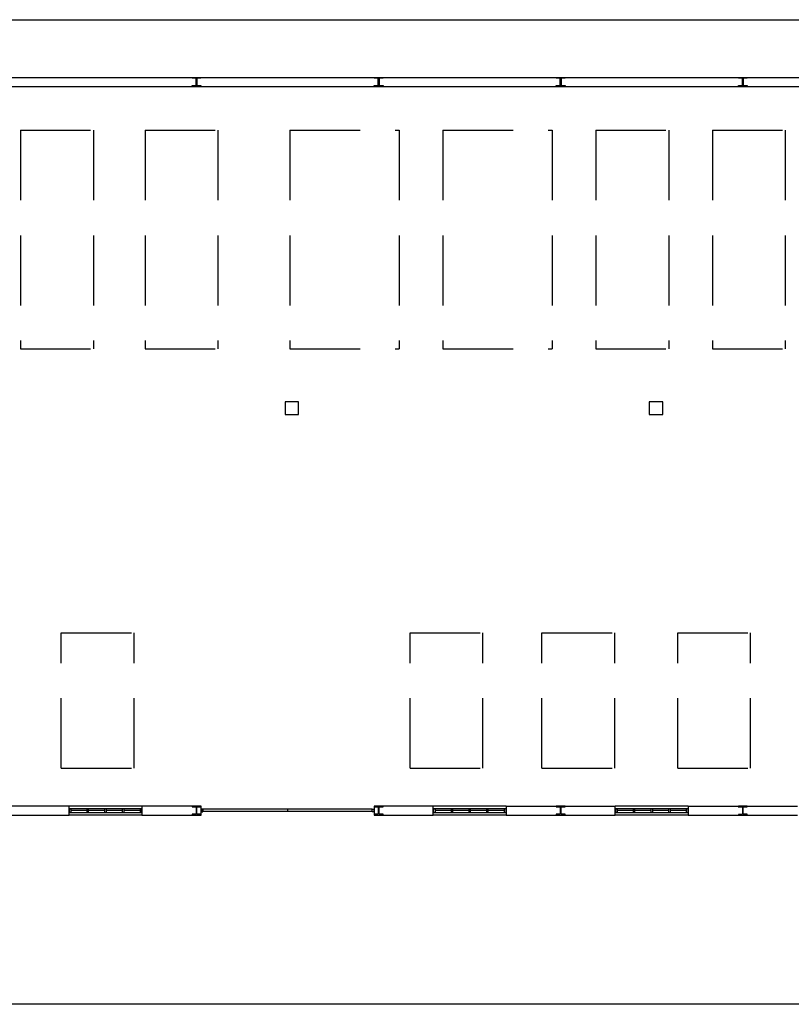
# Model space of a CAD drawing. Header units: millimetres. Extents: x -559 to 10735, y -2326 to 222.
# Tile 414 of 656: x 2637 to 2648, y -1797 to -1783. Entities that reach past the tile are written whole.
import ezdxf

# ---------------------------------------------------------------- set-up
doc = ezdxf.new("R2010")
doc.units = ezdxf.units.MM
doc.header["$LTSCALE"] = 4
doc.linetypes.add('HIDDEN', pattern=[0.375, 0.25, -0.125])
doc.layers.add('Extremos da Area Total', color=253, linetype='Continuous')
doc.layers.add('Planta Baixa', color=251, linetype='Continuous')

# ---------------------------------------------------------------- blocks, each defined once
blk = doc.blocks.new('AUW01D3S-flat-21-flat-1')
at = {"color": 9}
for p, q in [((0, 0.125), (-2, 0.125)), ((0, -0.125), (-2, -0.125))]:
    blk.add_line(p, q, dxfattribs=at)
blk = doc.blocks.new('AUD18D1S-flat-51-flat-1')
at = {"color": 9}
for p, q in [((-2, -0.125), (-2, 0.125)), ((0, 0.125), (0, -0.125))]:
    blk.add_line(p, q, dxfattribs=at)
blk = doc.blocks.new('AUD19D1S-flat-51-flat-1')
at = {"color": 9}
for p, q in [((-2, 0), (-2, 0)), ((0, 0), (0, 0))]:
    blk.add_line(p, q, dxfattribs=at)
blk = doc.blocks.new('AUD37D1S-flat-147-flat-1')
at = {"color": 9}
for p, q in [((-0.05, 0.05), (-0.05, -0.05)), ((0, 0.05), (-0.05, 0.05)), ((0, -0.05), (0, 0.05)), ((-0.05, -0.05), (0, -0.05))]:
    blk.add_line(p, q, dxfattribs=at)
at = {"color": 9, "width": 0.5, "flags": 3}
for p in [(-0.05, 0), (-0.05, -0.05)]:
    blk.add_attdef('JAMBPT', p, '', height=0.01, rotation=180, dxfattribs=at)
at = {"color": 9, "oblique": 36.8699, "width": 1.25, "flags": 3}
for p in [(-0.05, 0.05), (-0.05, 0), (-0.05, -0.05)]:
    blk.add_attdef('JAMBPT', p, '', height=0.00632, rotation=243.4349, dxfattribs=at)
blk = doc.blocks.new('AUD37D1S-flat-146-flat-1')
at = {"color": 9}
for p, q in [((0, -0.05), (0, 0.05)), ((0, 0.05), (0.05, 0.05)), ((0.05, 0.05), (0.05, -0.05)), ((0.05, -0.05), (0, -0.05))]:
    blk.add_line(p, q, dxfattribs=at)
at = {"color": 9, "text_generation_flag": 4, "width": 1.25, "flags": 3}
for p in [(0.05, 0.05), (0.05, 0), (0.05, -0.05)]:
    blk.add_attdef('JAMBPT', p, '', height=0.00632, rotation=296.5651, dxfattribs=at)
at = {"color": 9, "text_generation_flag": 4, "width": 0.5, "flags": 3}
for p in [(0.05, 0), (0.05, -0.05)]:
    blk.add_attdef('JAMBPT', p, '', height=0.01, dxfattribs=at)
blk = doc.blocks.new('AUD40D1S-flat-42-flat-1')
at = {"color": 9}
for p, q in [((-1, 0.05), (-1, -0.05)), ((1, 0.05), (-1, 0.05)), ((1, -0.05), (1, 0.05)), ((-1, -0.05), (1, -0.05))]:
    blk.add_line(p, q, dxfattribs=at)
blk = doc.blocks.new('AUD40D1S-flat-41-flat-1')
at = {"color": 9}
for p, q in [((-1, 0.05), (-1, -0.05)), ((1, 0.05), (-1, 0.05)), ((1, -0.05), (1, 0.05)), ((-1, -0.05), (1, -0.05))]:
    blk.add_line(p, q, dxfattribs=at)
blk = doc.blocks.new('AUD37D1S-flat-145-flat-1')
at = {"color": 9}
for p, q in [((-0.05, 0.05), (-0.05, -0.05)), ((0, 0.05), (-0.05, 0.05)), ((0, -0.05), (0, 0.05)), ((-0.05, -0.05), (0, -0.05))]:
    blk.add_line(p, q, dxfattribs=at)
at = {"color": 9, "width": 0.5, "flags": 3}
for p in [(-0.05, 0), (-0.05, -0.05)]:
    blk.add_attdef('JAMBPT', p, '', height=0.01, rotation=180, dxfattribs=at)
at = {"color": 9, "oblique": 36.8699, "width": 1.25, "flags": 3}
for p in [(-0.05, 0.05), (-0.05, 0), (-0.05, -0.05)]:
    blk.add_attdef('JAMBPT', p, '', height=0.00632, rotation=243.4349, dxfattribs=at)
blk = doc.blocks.new('AUD37D1S-flat-144-flat-1')
at = {"color": 9}
for p, q in [((-0.05, 0.05), (-0.05, -0.05)), ((0, 0.05), (-0.05, 0.05)), ((0, -0.05), (0, 0.05)), ((-0.05, -0.05), (0, -0.05))]:
    blk.add_line(p, q, dxfattribs=at)
at = {"color": 9, "width": 0.5, "flags": 3}
for p in [(-0.05, 0), (-0.05, -0.05)]:
    blk.add_attdef('JAMBPT', p, '', height=0.01, rotation=180, dxfattribs=at)
at = {"color": 9, "oblique": 36.8699, "width": 1.25, "flags": 3}
for p in [(-0.05, 0.05), (-0.05, 0), (-0.05, -0.05)]:
    blk.add_attdef('JAMBPT', p, '', height=0.00632, rotation=243.4349, dxfattribs=at)
blk = doc.blocks.new('AUD37D1S-flat-143-flat-1')
at = {"color": 9}
for p, q in [((-0.05, 0.05), (-0.05, -0.05)), ((0, 0.05), (-0.05, 0.05)), ((0, -0.05), (0, 0.05)), ((-0.05, -0.05), (0, -0.05))]:
    blk.add_line(p, q, dxfattribs=at)
at = {"color": 9, "width": 0.5, "flags": 3}
for p in [(-0.05, 0), (-0.05, -0.05)]:
    blk.add_attdef('JAMBPT', p, '', height=0.01, rotation=180, dxfattribs=at)
at = {"color": 9, "oblique": 36.8699, "width": 1.25, "flags": 3}
for p in [(-0.05, 0.05), (-0.05, 0), (-0.05, -0.05)]:
    blk.add_attdef('JAMBPT', p, '', height=0.00632, rotation=243.4349, dxfattribs=at)
blk = doc.blocks.new('AUW01D1S-flat-64-flat-1')
at = {"color": 9}
blk.add_line((0.21875, 0), (-0.21875, 0), dxfattribs=at)
blk = doc.blocks.new('AUW01D1S-flat-63-flat-1')
at = {"color": 9}
blk.add_line((0.21875, 0), (-0.21875, 0), dxfattribs=at)
blk = doc.blocks.new('AUW01D1S-flat-62-flat-1')
at = {"color": 9}
blk.add_line((0.21875, 0), (-0.21875, 0), dxfattribs=at)
blk = doc.blocks.new('AUW01D1S-flat-61-flat-1')
at = {"color": 9}
blk.add_line((0.21875, 0), (-0.21875, 0), dxfattribs=at)
blk = doc.blocks.new('AUW01D3S-flat-20-flat-1')
at = {"color": 9}
for p, q in [((0, 0.125), (-2, 0.125)), ((0, -0.125), (-2, -0.125))]:
    blk.add_line(p, q, dxfattribs=at)
blk = doc.blocks.new('AUD18D1S-flat-50-flat-1')
at = {"color": 9}
for p, q in [((-2, -0.125), (-2, 0.125)), ((0, 0.125), (0, -0.125))]:
    blk.add_line(p, q, dxfattribs=at)
blk = doc.blocks.new('AUD19D1S-flat-50-flat-1')
at = {"color": 9}
for p, q in [((-2, 0), (-2, 0)), ((0, 0), (0, 0))]:
    blk.add_line(p, q, dxfattribs=at)
blk = doc.blocks.new('AUD37D1S-flat-142-flat-1')
at = {"color": 9}
for p, q in [((-0.05, 0.05), (-0.05, -0.05)), ((0, 0.05), (-0.05, 0.05)), ((0, -0.05), (0, 0.05)), ((-0.05, -0.05), (0, -0.05))]:
    blk.add_line(p, q, dxfattribs=at)
at = {"color": 9, "width": 0.5, "flags": 3}
for p in [(-0.05, 0), (-0.05, -0.05)]:
    blk.add_attdef('JAMBPT', p, '', height=0.01, rotation=180, dxfattribs=at)
at = {"color": 9, "oblique": 36.8699, "width": 1.25, "flags": 3}
for p in [(-0.05, 0.05), (-0.05, 0), (-0.05, -0.05)]:
    blk.add_attdef('JAMBPT', p, '', height=0.00632, rotation=243.4349, dxfattribs=at)
blk = doc.blocks.new('AUD37D1S-flat-141-flat-1')
at = {"color": 9}
for p, q in [((0, -0.05), (0, 0.05)), ((0, 0.05), (0.05, 0.05)), ((0.05, 0.05), (0.05, -0.05)), ((0.05, -0.05), (0, -0.05))]:
    blk.add_line(p, q, dxfattribs=at)
at = {"color": 9, "text_generation_flag": 4, "width": 1.25, "flags": 3}
for p in [(0.05, 0.05), (0.05, 0), (0.05, -0.05)]:
    blk.add_attdef('JAMBPT', p, '', height=0.00632, rotation=296.5651, dxfattribs=at)
at = {"color": 9, "text_generation_flag": 4, "width": 0.5, "flags": 3}
for p in [(0.05, 0), (0.05, -0.05)]:
    blk.add_attdef('JAMBPT', p, '', height=0.01, dxfattribs=at)
blk = doc.blocks.new('AUD40D1S-flat-40-flat-1')
at = {"color": 9}
for p, q in [((-1, 0.05), (-1, -0.05)), ((1, 0.05), (-1, 0.05)), ((1, -0.05), (1, 0.05)), ((-1, -0.05), (1, -0.05))]:
    blk.add_line(p, q, dxfattribs=at)
blk = doc.blocks.new('AUD40D1S-flat-39-flat-1')
at = {"color": 9}
for p, q in [((-1, 0.05), (-1, -0.05)), ((1, 0.05), (-1, 0.05)), ((1, -0.05), (1, 0.05)), ((-1, -0.05), (1, -0.05))]:
    blk.add_line(p, q, dxfattribs=at)
blk = doc.blocks.new('AUD37D1S-flat-140-flat-1')
at = {"color": 9}
for p, q in [((-0.05, 0.05), (-0.05, -0.05)), ((0, 0.05), (-0.05, 0.05)), ((0, -0.05), (0, 0.05)), ((-0.05, -0.05), (0, -0.05))]:
    blk.add_line(p, q, dxfattribs=at)
at = {"color": 9, "width": 0.5, "flags": 3}
for p in [(-0.05, 0), (-0.05, -0.05)]:
    blk.add_attdef('JAMBPT', p, '', height=0.01, rotation=180, dxfattribs=at)
at = {"color": 9, "oblique": 36.8699, "width": 1.25, "flags": 3}
for p in [(-0.05, 0.05), (-0.05, 0), (-0.05, -0.05)]:
    blk.add_attdef('JAMBPT', p, '', height=0.00632, rotation=243.4349, dxfattribs=at)
blk = doc.blocks.new('AUD37D1S-flat-139-flat-1')
at = {"color": 9}
for p, q in [((-0.05, 0.05), (-0.05, -0.05)), ((0, 0.05), (-0.05, 0.05)), ((0, -0.05), (0, 0.05)), ((-0.05, -0.05), (0, -0.05))]:
    blk.add_line(p, q, dxfattribs=at)
at = {"color": 9, "width": 0.5, "flags": 3}
for p in [(-0.05, 0), (-0.05, -0.05)]:
    blk.add_attdef('JAMBPT', p, '', height=0.01, rotation=180, dxfattribs=at)
at = {"color": 9, "oblique": 36.8699, "width": 1.25, "flags": 3}
for p in [(-0.05, 0.05), (-0.05, 0), (-0.05, -0.05)]:
    blk.add_attdef('JAMBPT', p, '', height=0.00632, rotation=243.4349, dxfattribs=at)
blk = doc.blocks.new('AUD37D1S-flat-138-flat-1')
at = {"color": 9}
for p, q in [((-0.05, 0.05), (-0.05, -0.05)), ((0, 0.05), (-0.05, 0.05)), ((0, -0.05), (0, 0.05)), ((-0.05, -0.05), (0, -0.05))]:
    blk.add_line(p, q, dxfattribs=at)
at = {"color": 9, "width": 0.5, "flags": 3}
for p in [(-0.05, 0), (-0.05, -0.05)]:
    blk.add_attdef('JAMBPT', p, '', height=0.01, rotation=180, dxfattribs=at)
at = {"color": 9, "oblique": 36.8699, "width": 1.25, "flags": 3}
for p in [(-0.05, 0.05), (-0.05, 0), (-0.05, -0.05)]:
    blk.add_attdef('JAMBPT', p, '', height=0.00632, rotation=243.4349, dxfattribs=at)
blk = doc.blocks.new('AUW01D1S-flat-60-flat-1')
at = {"color": 9}
blk.add_line((0.21875, 0), (-0.21875, 0), dxfattribs=at)
blk = doc.blocks.new('AUW01D1S-flat-59-flat-1')
at = {"color": 9}
blk.add_line((0.21875, 0), (-0.21875, 0), dxfattribs=at)
blk = doc.blocks.new('AUW01D1S-flat-58-flat-1')
at = {"color": 9}
blk.add_line((0.21875, 0), (-0.21875, 0), dxfattribs=at)
blk = doc.blocks.new('AUW01D1S-flat-57-flat-1')
at = {"color": 9}
blk.add_line((0.21875, 0), (-0.21875, 0), dxfattribs=at)
blk = doc.blocks.new('AUW01D3S-flat-19-flat-1')
at = {"color": 9}
for p, q in [((0, 0.125), (-2, 0.125)), ((0, -0.125), (-2, -0.125))]:
    blk.add_line(p, q, dxfattribs=at)
blk = doc.blocks.new('AUD18D1S-flat-49-flat-1')
at = {"color": 9}
for p, q in [((-2, -0.125), (-2, 0.125)), ((0, 0.125), (0, -0.125))]:
    blk.add_line(p, q, dxfattribs=at)
blk = doc.blocks.new('AUD19D1S-flat-49-flat-1')
at = {"color": 9}
for p, q in [((-2, 0), (-2, 0)), ((0, 0), (0, 0))]:
    blk.add_line(p, q, dxfattribs=at)
blk = doc.blocks.new('AUD37D1S-flat-137-flat-1')
at = {"color": 9}
for p, q in [((-0.05, 0.05), (-0.05, -0.05)), ((0, 0.05), (-0.05, 0.05)), ((0, -0.05), (0, 0.05)), ((-0.05, -0.05), (0, -0.05))]:
    blk.add_line(p, q, dxfattribs=at)
at = {"color": 9, "width": 0.5, "flags": 3}
for p in [(-0.05, 0), (-0.05, -0.05)]:
    blk.add_attdef('JAMBPT', p, '', height=0.01, rotation=180, dxfattribs=at)
at = {"color": 9, "oblique": 36.8699, "width": 1.25, "flags": 3}
for p in [(-0.05, 0.05), (-0.05, 0), (-0.05, -0.05)]:
    blk.add_attdef('JAMBPT', p, '', height=0.00632, rotation=243.4349, dxfattribs=at)
blk = doc.blocks.new('AUD37D1S-flat-136-flat-1')
at = {"color": 9}
for p, q in [((0, -0.05), (0, 0.05)), ((0, 0.05), (0.05, 0.05)), ((0.05, 0.05), (0.05, -0.05)), ((0.05, -0.05), (0, -0.05))]:
    blk.add_line(p, q, dxfattribs=at)
at = {"color": 9, "text_generation_flag": 4, "width": 1.25, "flags": 3}
for p in [(0.05, 0.05), (0.05, 0), (0.05, -0.05)]:
    blk.add_attdef('JAMBPT', p, '', height=0.00632, rotation=296.5651, dxfattribs=at)
at = {"color": 9, "text_generation_flag": 4, "width": 0.5, "flags": 3}
for p in [(0.05, 0), (0.05, -0.05)]:
    blk.add_attdef('JAMBPT', p, '', height=0.01, dxfattribs=at)
blk = doc.blocks.new('AUD40D1S-flat-38-flat-1')
at = {"color": 9}
for p, q in [((-1, 0.05), (-1, -0.05)), ((1, 0.05), (-1, 0.05)), ((1, -0.05), (1, 0.05)), ((-1, -0.05), (1, -0.05))]:
    blk.add_line(p, q, dxfattribs=at)
blk = doc.blocks.new('AUD40D1S-flat-37-flat-1')
at = {"color": 9}
for p, q in [((-1, 0.05), (-1, -0.05)), ((1, 0.05), (-1, 0.05)), ((1, -0.05), (1, 0.05)), ((-1, -0.05), (1, -0.05))]:
    blk.add_line(p, q, dxfattribs=at)
blk = doc.blocks.new('AUD37D1S-flat-135-flat-1')
at = {"color": 9}
for p, q in [((-0.05, 0.05), (-0.05, -0.05)), ((0, 0.05), (-0.05, 0.05)), ((0, -0.05), (0, 0.05)), ((-0.05, -0.05), (0, -0.05))]:
    blk.add_line(p, q, dxfattribs=at)
at = {"color": 9, "width": 0.5, "flags": 3}
for p in [(-0.05, 0), (-0.05, -0.05)]:
    blk.add_attdef('JAMBPT', p, '', height=0.01, rotation=180, dxfattribs=at)
at = {"color": 9, "oblique": 36.8699, "width": 1.25, "flags": 3}
for p in [(-0.05, 0.05), (-0.05, 0), (-0.05, -0.05)]:
    blk.add_attdef('JAMBPT', p, '', height=0.00632, rotation=243.4349, dxfattribs=at)
blk = doc.blocks.new('AUD37D1S-flat-134-flat-1')
at = {"color": 9}
for p, q in [((-0.05, 0.05), (-0.05, -0.05)), ((0, 0.05), (-0.05, 0.05)), ((0, -0.05), (0, 0.05)), ((-0.05, -0.05), (0, -0.05))]:
    blk.add_line(p, q, dxfattribs=at)
at = {"color": 9, "width": 0.5, "flags": 3}
for p in [(-0.05, 0), (-0.05, -0.05)]:
    blk.add_attdef('JAMBPT', p, '', height=0.01, rotation=180, dxfattribs=at)
at = {"color": 9, "oblique": 36.8699, "width": 1.25, "flags": 3}
for p in [(-0.05, 0.05), (-0.05, 0), (-0.05, -0.05)]:
    blk.add_attdef('JAMBPT', p, '', height=0.00632, rotation=243.4349, dxfattribs=at)
blk = doc.blocks.new('AUD37D1S-flat-133-flat-1')
at = {"color": 9}
for p, q in [((-0.05, 0.05), (-0.05, -0.05)), ((0, 0.05), (-0.05, 0.05)), ((0, -0.05), (0, 0.05)), ((-0.05, -0.05), (0, -0.05))]:
    blk.add_line(p, q, dxfattribs=at)
at = {"color": 9, "width": 0.5, "flags": 3}
for p in [(-0.05, 0), (-0.05, -0.05)]:
    blk.add_attdef('JAMBPT', p, '', height=0.01, rotation=180, dxfattribs=at)
at = {"color": 9, "oblique": 36.8699, "width": 1.25, "flags": 3}
for p in [(-0.05, 0.05), (-0.05, 0), (-0.05, -0.05)]:
    blk.add_attdef('JAMBPT', p, '', height=0.00632, rotation=243.4349, dxfattribs=at)
blk = doc.blocks.new('AUW01D1S-flat-56-flat-1')
at = {"color": 9}
blk.add_line((0.21875, 0), (-0.21875, 0), dxfattribs=at)
blk = doc.blocks.new('AUW01D1S-flat-55-flat-1')
at = {"color": 9}
blk.add_line((0.21875, 0), (-0.21875, 0), dxfattribs=at)
blk = doc.blocks.new('AUW01D1S-flat-54-flat-1')
at = {"color": 9}
blk.add_line((0.21875, 0), (-0.21875, 0), dxfattribs=at)
blk = doc.blocks.new('AUW01D1S-flat-53-flat-1')
at = {"color": 9}
blk.add_line((0.21875, 0), (-0.21875, 0), dxfattribs=at)
blk = doc.blocks.new('AUD18D1S-flat-23-flat-1')
at = {"color": 9}
for p, q in [((0, -0.125), (0, 0.125)), ((4.75, 0.125), (4.75, -0.125))]:
    blk.add_line(p, q, dxfattribs=at)
blk = doc.blocks.new('AUD19D1S-flat-23-flat-1')
at = {"color": 9}
for p, q in [((0, 0), (0, 0)), ((4.75, 0), (4.75, 0))]:
    blk.add_line(p, q, dxfattribs=at)
blk = doc.blocks.new('AUD37D1S-flat-64-flat-1')
at = {"color": 9}
for p, q in [((0, 0.0375), (0, -0.0375)), ((0.05, 0.0375), (0, 0.0375)), ((0.05, -0.0375), (0.05, 0.0375)), ((0, -0.0375), (0.05, -0.0375))]:
    blk.add_line(p, q, dxfattribs=at)
at = {"color": 9, "oblique": 22.61986, "width": 1.083333, "flags": 3}
for p in [(0.05, 0.0375), (0.05, 0), (0.05, -0.0375)]:
    blk.add_attdef('JAMBPT', p, '', height=0.00588, rotation=56.30993, dxfattribs=at)
at = {"color": 9, "width": 0.666667, "flags": 3}
for p in [(0.05, 0.0375), (0.05, 0)]:
    blk.add_attdef('JAMBPT', p, '', height=0.0075, dxfattribs=at)
blk = doc.blocks.new('AUD37D1S-flat-63-flat-1')
at = {"color": 9}
for p, q in [((-0.05, 0.0375), (0, 0.0375)), ((-0.05, -0.0375), (-0.05, 0.0375)), ((0, 0.0375), (0, -0.0375)), ((0, -0.0375), (-0.05, -0.0375))]:
    blk.add_line(p, q, dxfattribs=at)
at = {"color": 9, "text_generation_flag": 4, "flags": 3}
for p, height, rotation, width in [((-0.05, 0.0375), 0.0075, 180, 0.666667), ((-0.05, 0), 0.0075, 180, 0.666667), ((-0.05, 0.0375), 0.00588, 123.69007, 1.083333), ((-0.05, 0), 0.00588, 123.69007, 1.083333), ((-0.05, -0.0375), 0.00588, 123.69007, 1.083333)]:
    blk.add_attdef('JAMBPT', p, '', height=height, rotation=rotation, dxfattribs=dict(at, width=width))
blk = doc.blocks.new('AUD41D1S-flat-13-flat-1')
at = {"color": 9}
for p, q in [((-2.375, 0.0375), (-2.375, -0.0375)), ((2.375, -0.0375), (2.375, 0.0375))]:
    blk.add_line(p, q, dxfattribs=at)
blk = doc.blocks.new('AUD10D1S-flat-2-flat-1')
at = {"color": 9}
for p, q in [((0, 0), (0, -0.05)), ((4.65, 0), (0, 0)), ((4.65, -0.05), (4.65, 0)), ((0, -0.05), (4.65, -0.05))]:
    blk.add_line(p, q, dxfattribs=at)

msp = doc.modelspace()

# ---------------------------------------------------------------- linework, layer by layer
at = {"layer": 'Extremos da Area Total'}
msp.add_lwpolyline([(2612.603, -1784.773), (2612.603, -1783.138), (2661.176, -1783.138), (2661.176, -1797.173), (2612.603, -1797.173), (2612.603, -1785.049)], dxfattribs=at)
msp.add_lwpolyline([(2612.603, -1784.773), (2612.603, -1783.138), (2661.176, -1783.138), (2661.176, -1797.173), (2612.603, -1797.173), (2612.603, -1785.049)], dxfattribs=at)
at = {"layer": 'Planta Baixa'}
for p, q in [((2626.516, -1783.96), (2655.458, -1783.96)), ((2626.516, -1783.96), (2655.458, -1783.96)), ((2626.516, -1784.09), (2655.458, -1784.09)), ((2626.516, -1784.09), (2655.458, -1784.09)), ((2637.28, -1794.347), (2635.722, -1794.347)), ((2637.28, -1794.347), (2635.722, -1794.347)), ((2639.163, -1794.347), (2638.319, -1794.347)), ((2639.163, -1794.347), (2638.319, -1794.347)), ((2642.474, -1794.347), (2641.63, -1794.347)), ((2642.474, -1794.347), (2641.63, -1794.347)), ((2643.512, -1794.347), (2645.07, -1794.347)), ((2643.512, -1794.347), (2645.07, -1794.347)), ((2646.109, -1794.347), (2647.667, -1794.347)), ((2646.109, -1794.347), (2647.667, -1794.347)), ((2635.722, -1794.477), (2637.28, -1794.477)), ((2635.722, -1794.477), (2637.28, -1794.477)), ((2638.319, -1794.477), (2639.163, -1794.477)), ((2638.319, -1794.477), (2639.163, -1794.477)), ((2640.396, -1794.393), (2640.396, -1794.419)), ((2640.396, -1794.393), (2640.396, -1794.419)), ((2641.63, -1794.477), (2642.474, -1794.477)), ((2641.63, -1794.477), (2642.474, -1794.477)), ((2643.512, -1794.477), (2645.07, -1794.477)), ((2643.512, -1794.477), (2645.07, -1794.477)), ((2646.109, -1794.477), (2647.667, -1794.477)), ((2646.109, -1794.477), (2647.667, -1794.477))]:
    msp.add_line(p, q, dxfattribs=at)
at = {"layer": 'Planta Baixa', "linetype": 'HIDDEN'}
for p, q in [((2636.587, -1784.712), (2637.626, -1784.712)), ((2636.587, -1784.712), (2636.587, -1787.829)), ((2636.587, -1784.712), (2637.626, -1784.712)), ((2636.587, -1784.712), (2636.587, -1787.829)), ((2637.626, -1784.712), (2637.626, -1787.829)), ((2637.626, -1784.712), (2637.626, -1787.829)), ((2638.363, -1784.712), (2639.402, -1784.712)), ((2638.363, -1784.712), (2638.363, -1787.829)), ((2638.363, -1784.712), (2639.402, -1784.712)), ((2638.363, -1784.712), (2638.363, -1787.829)), ((2639.402, -1784.712), (2639.402, -1787.829)), ((2639.402, -1784.712), (2639.402, -1787.829)), ((2640.43, -1784.712), (2640.43, -1787.829)), ((2640.43, -1784.712), (2641.988, -1784.712)), ((2640.43, -1784.712), (2640.43, -1787.829)), ((2640.43, -1784.712), (2641.988, -1784.712)), ((2641.988, -1784.712), (2641.988, -1787.829)), ((2641.988, -1784.712), (2641.988, -1787.829)), ((2642.612, -1784.712), (2644.17, -1784.712)), ((2642.612, -1784.712), (2642.612, -1787.829)), ((2642.612, -1784.712), (2644.17, -1784.712)), ((2642.612, -1784.712), (2642.612, -1787.829)), ((2644.17, -1784.712), (2644.17, -1787.829)), ((2644.17, -1784.712), (2644.17, -1787.829)), ((2644.793, -1784.712), (2644.793, -1787.829)), ((2644.793, -1784.712), (2645.832, -1784.712)), ((2644.793, -1784.712), (2644.793, -1787.829)), ((2644.793, -1784.712), (2645.832, -1784.712)), ((2645.832, -1784.712), (2645.832, -1787.829)), ((2645.832, -1784.712), (2645.832, -1787.829)), ((2646.455, -1784.712), (2647.494, -1784.712)), ((2646.455, -1784.712), (2646.455, -1787.829)), ((2646.455, -1784.712), (2647.494, -1784.712)), ((2646.455, -1784.712), (2646.455, -1787.829)), ((2647.494, -1784.712), (2647.494, -1787.829)), ((2647.494, -1784.712), (2647.494, -1787.829)), ((2636.587, -1787.829), (2637.626, -1787.829)), ((2636.587, -1787.829), (2637.626, -1787.829)), ((2638.363, -1787.829), (2639.402, -1787.829)), ((2638.363, -1787.829), (2639.402, -1787.829)), ((2640.43, -1787.829), (2641.988, -1787.829)), ((2640.43, -1787.829), (2641.988, -1787.829)), ((2642.612, -1787.829), (2644.17, -1787.829)), ((2642.612, -1787.829), (2644.17, -1787.829)), ((2644.793, -1787.829), (2645.832, -1787.829)), ((2644.793, -1787.829), (2645.832, -1787.829)), ((2646.455, -1787.829), (2647.494, -1787.829)), ((2646.455, -1787.829), (2647.494, -1787.829)), ((2637.169, -1793.808), (2637.169, -1791.876)), ((2637.169, -1791.876), (2638.207, -1791.876)), ((2637.169, -1793.808), (2637.169, -1791.876)), ((2637.169, -1791.876), (2638.207, -1791.876)), ((2638.207, -1793.808), (2638.207, -1791.876)), ((2638.207, -1793.808), (2638.207, -1791.876)), ((2642.144, -1793.808), (2642.144, -1791.876)), ((2642.144, -1791.876), (2643.183, -1791.876)), ((2642.144, -1793.808), (2642.144, -1791.876)), ((2642.144, -1791.876), (2643.183, -1791.876)), ((2643.183, -1793.808), (2643.183, -1791.876)), ((2643.183, -1793.808), (2643.183, -1791.876)), ((2644.024, -1791.876), (2645.063, -1791.876)), ((2644.024, -1793.808), (2644.024, -1791.876)), ((2644.024, -1791.876), (2645.063, -1791.876)), ((2644.024, -1793.808), (2644.024, -1791.876)), ((2645.063, -1793.808), (2645.063, -1791.876)), ((2645.063, -1793.808), (2645.063, -1791.876)), ((2645.962, -1791.876), (2647, -1791.876)), ((2645.962, -1793.808), (2645.962, -1791.876)), ((2645.962, -1791.876), (2647, -1791.876)), ((2645.962, -1793.808), (2645.962, -1791.876)), ((2647, -1793.808), (2647, -1791.876)), ((2647, -1793.808), (2647, -1791.876)), ((2637.169, -1793.808), (2638.207, -1793.808)), ((2637.169, -1793.808), (2638.207, -1793.808)), ((2642.144, -1793.808), (2643.183, -1793.808)), ((2642.144, -1793.808), (2643.183, -1793.808)), ((2644.024, -1793.808), (2645.063, -1793.808)), ((2644.024, -1793.808), (2645.063, -1793.808)), ((2645.962, -1793.808), (2647, -1793.808)), ((2645.962, -1793.808), (2647, -1793.808))]:
    msp.add_line(p, q, dxfattribs=at)
at = {"layer": 'Planta Baixa'}
for points in [[(2639.16, -1783.963), (2639.16, -1783.973), (2639.108, -1783.973, 0.414214), (2639.103, -1783.978), (2639.103, -1784.072, 0.414214), (2639.108, -1784.077), (2639.16, -1784.077), (2639.16, -1784.087), (2639.035, -1784.087), (2639.035, -1784.077), (2639.087, -1784.077, 0.414214), (2639.093, -1784.072), (2639.093, -1783.978, 0.414214), (2639.087, -1783.973), (2639.035, -1783.973), (2639.035, -1783.963)], [(2639.16, -1783.963), (2639.16, -1783.973), (2639.108, -1783.973, 0.414214), (2639.103, -1783.978), (2639.103, -1784.072, 0.414214), (2639.108, -1784.077), (2639.16, -1784.077), (2639.16, -1784.087), (2639.035, -1784.087), (2639.035, -1784.077), (2639.087, -1784.077, 0.414214), (2639.093, -1784.072), (2639.093, -1783.978, 0.414214), (2639.087, -1783.973), (2639.035, -1783.973), (2639.035, -1783.963)], [(2641.757, -1783.963), (2641.757, -1783.973), (2641.705, -1783.973, 0.414214), (2641.7, -1783.978), (2641.7, -1784.072, 0.414214), (2641.705, -1784.077), (2641.757, -1784.077), (2641.757, -1784.087), (2641.632, -1784.087), (2641.632, -1784.077), (2641.684, -1784.077, 0.414214), (2641.689, -1784.072), (2641.689, -1783.978, 0.414214), (2641.684, -1783.973), (2641.632, -1783.973), (2641.632, -1783.963)], [(2641.757, -1783.963), (2641.757, -1783.973), (2641.705, -1783.973, 0.414214), (2641.7, -1783.978), (2641.7, -1784.072, 0.414214), (2641.705, -1784.077), (2641.757, -1784.077), (2641.757, -1784.087), (2641.632, -1784.087), (2641.632, -1784.077), (2641.684, -1784.077, 0.414214), (2641.689, -1784.072), (2641.689, -1783.978, 0.414214), (2641.684, -1783.973), (2641.632, -1783.973), (2641.632, -1783.963)], [(2644.354, -1783.963), (2644.354, -1783.973), (2644.302, -1783.973, 0.414214), (2644.297, -1783.978), (2644.297, -1784.072, 0.414214), (2644.302, -1784.077), (2644.354, -1784.077), (2644.354, -1784.087), (2644.229, -1784.087), (2644.229, -1784.077), (2644.281, -1784.077, 0.414214), (2644.286, -1784.072), (2644.286, -1783.978, 0.414214), (2644.281, -1783.973), (2644.229, -1783.973), (2644.229, -1783.963)], [(2644.354, -1783.963), (2644.354, -1783.973), (2644.302, -1783.973, 0.414214), (2644.297, -1783.978), (2644.297, -1784.072, 0.414214), (2644.302, -1784.077), (2644.354, -1784.077), (2644.354, -1784.087), (2644.229, -1784.087), (2644.229, -1784.077), (2644.281, -1784.077, 0.414214), (2644.286, -1784.072), (2644.286, -1783.978, 0.414214), (2644.281, -1783.973), (2644.229, -1783.973), (2644.229, -1783.963)], [(2646.951, -1783.963), (2646.951, -1783.973), (2646.899, -1783.973, 0.414214), (2646.894, -1783.978), (2646.893, -1784.072, 0.414214), (2646.898, -1784.077), (2646.95, -1784.077), (2646.95, -1784.088), (2646.826, -1784.087), (2646.826, -1784.077), (2646.878, -1784.077, 0.414214), (2646.883, -1784.072), (2646.883, -1783.978, 0.414214), (2646.878, -1783.973), (2646.826, -1783.973), (2646.826, -1783.962)], [(2646.951, -1783.963), (2646.951, -1783.973), (2646.899, -1783.973, 0.414214), (2646.894, -1783.978), (2646.893, -1784.072, 0.414214), (2646.898, -1784.077), (2646.95, -1784.077), (2646.95, -1784.088), (2646.826, -1784.087), (2646.826, -1784.077), (2646.878, -1784.077, 0.414214), (2646.883, -1784.072), (2646.883, -1783.978, 0.414214), (2646.878, -1783.973), (2646.826, -1783.973), (2646.826, -1783.962)], [(2639.16, -1794.475), (2639.16, -1794.464), (2639.108, -1794.464, -0.414214), (2639.103, -1794.459), (2639.103, -1794.366, -0.414214), (2639.108, -1794.36), (2639.16, -1794.36), (2639.16, -1794.35), (2639.035, -1794.35), (2639.035, -1794.36), (2639.087, -1794.36, -0.414214), (2639.093, -1794.366), (2639.093, -1794.459, -0.414214), (2639.087, -1794.464), (2639.035, -1794.464), (2639.035, -1794.475)], [(2639.16, -1794.475), (2639.16, -1794.464), (2639.108, -1794.464, -0.414214), (2639.103, -1794.459), (2639.103, -1794.366, -0.414214), (2639.108, -1794.36), (2639.16, -1794.36), (2639.16, -1794.35), (2639.035, -1794.35), (2639.035, -1794.36), (2639.087, -1794.36, -0.414214), (2639.093, -1794.366), (2639.093, -1794.459, -0.414214), (2639.087, -1794.464), (2639.035, -1794.464), (2639.035, -1794.475)], [(2641.757, -1794.475), (2641.757, -1794.464), (2641.705, -1794.464, -0.414214), (2641.7, -1794.459), (2641.7, -1794.366, -0.414214), (2641.705, -1794.36), (2641.757, -1794.36), (2641.757, -1794.35), (2641.632, -1794.35), (2641.632, -1794.36), (2641.684, -1794.36, -0.414214), (2641.689, -1794.366), (2641.689, -1794.459, -0.414214), (2641.684, -1794.464), (2641.632, -1794.464), (2641.632, -1794.475)], [(2641.757, -1794.475), (2641.757, -1794.464), (2641.705, -1794.464, -0.414214), (2641.7, -1794.459), (2641.7, -1794.366, -0.414214), (2641.705, -1794.36), (2641.757, -1794.36), (2641.757, -1794.35), (2641.632, -1794.35), (2641.632, -1794.36), (2641.684, -1794.36, -0.414214), (2641.689, -1794.366), (2641.689, -1794.459, -0.414214), (2641.684, -1794.464), (2641.632, -1794.464), (2641.632, -1794.475)], [(2644.354, -1794.475), (2644.354, -1794.464), (2644.302, -1794.464, -0.414214), (2644.297, -1794.459), (2644.297, -1794.366, -0.414214), (2644.302, -1794.36), (2644.354, -1794.36), (2644.354, -1794.35), (2644.229, -1794.35), (2644.229, -1794.36), (2644.281, -1794.36, -0.414214), (2644.286, -1794.366), (2644.286, -1794.459, -0.414214), (2644.281, -1794.464), (2644.229, -1794.464), (2644.229, -1794.475)], [(2644.354, -1794.475), (2644.354, -1794.464), (2644.302, -1794.464, -0.414214), (2644.297, -1794.459), (2644.297, -1794.366, -0.414214), (2644.302, -1794.36), (2644.354, -1794.36), (2644.354, -1794.35), (2644.229, -1794.35), (2644.229, -1794.36), (2644.281, -1794.36, -0.414214), (2644.286, -1794.366), (2644.286, -1794.459, -0.414214), (2644.281, -1794.464), (2644.229, -1794.464), (2644.229, -1794.475)], [(2646.951, -1794.474), (2646.951, -1794.464), (2646.899, -1794.464, -0.414214), (2646.894, -1794.459), (2646.893, -1794.366, -0.414214), (2646.898, -1794.36), (2646.95, -1794.36), (2646.95, -1794.35), (2646.826, -1794.35), (2646.826, -1794.361), (2646.878, -1794.36, -0.414214), (2646.883, -1794.366), (2646.883, -1794.459, -0.414214), (2646.878, -1794.464), (2646.826, -1794.465), (2646.826, -1794.475)], [(2646.951, -1794.474), (2646.951, -1794.464), (2646.899, -1794.464, -0.414214), (2646.894, -1794.459), (2646.893, -1794.366, -0.414214), (2646.898, -1794.36), (2646.95, -1794.36), (2646.95, -1794.35), (2646.826, -1794.35), (2646.826, -1794.361), (2646.878, -1794.36, -0.414214), (2646.883, -1794.366), (2646.883, -1794.459, -0.414214), (2646.878, -1794.464), (2646.826, -1794.465), (2646.826, -1794.475)]]:
    msp.add_lwpolyline(points, format="xyb", close=True, dxfattribs=at)
for points in [[(2640.36, -1788.766), (2640.554, -1788.766), (2640.554, -1788.587), (2640.36, -1788.587)], [(2640.36, -1788.766), (2640.554, -1788.766), (2640.554, -1788.587), (2640.36, -1788.587)], [(2645.554, -1788.766), (2645.748, -1788.766), (2645.748, -1788.587), (2645.554, -1788.587)], [(2645.554, -1788.766), (2645.748, -1788.766), (2645.748, -1788.587), (2645.554, -1788.587)]]:
    msp.add_lwpolyline(points, close=True, dxfattribs=at)

# ---------------------------------------------------------------- block references
at = {"layer": 'Planta Baixa', "xscale": 0.5193635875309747, "yscale": 0.5193635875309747, "zscale": 0.5193635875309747}
for name, p in [('AUW01D3S-flat-19-flat-1', (2638.319, -1794.412)), ('AUD18D1S-flat-49-flat-1', (2638.319, -1794.412)), ('AUW01D3S-flat-19-flat-1', (2638.319, -1794.412)), ('AUD18D1S-flat-49-flat-1', (2638.319, -1794.412)), ('AUD18D1S-flat-23-flat-1', (2639.163, -1794.412)), ('AUD18D1S-flat-23-flat-1', (2639.163, -1794.412)), ('AUW01D3S-flat-20-flat-1', (2643.512, -1794.412)), ('AUD18D1S-flat-50-flat-1', (2643.512, -1794.412)), ('AUW01D3S-flat-20-flat-1', (2643.512, -1794.412)), ('AUD18D1S-flat-50-flat-1', (2643.512, -1794.412)), ('AUW01D3S-flat-21-flat-1', (2646.109, -1794.412)), ('AUD18D1S-flat-51-flat-1', (2646.109, -1794.412)), ('AUW01D3S-flat-21-flat-1', (2646.109, -1794.412)), ('AUD18D1S-flat-51-flat-1', (2646.109, -1794.412)), ('AUD37D1S-flat-136-flat-1', (2637.28, -1794.412)), ('AUD40D1S-flat-38-flat-1', (2637.799, -1794.412)), ('AUD40D1S-flat-37-flat-1', (2637.799, -1794.412)), ('AUD37D1S-flat-136-flat-1', (2637.28, -1794.412)), ('AUD40D1S-flat-38-flat-1', (2637.799, -1794.412)), ('AUD40D1S-flat-37-flat-1', (2637.799, -1794.412)), ('AUD19D1S-flat-49-flat-1', (2638.319, -1794.412)), ('AUD19D1S-flat-49-flat-1', (2638.319, -1794.412)), ('AUW01D1S-flat-53-flat-1', (2637.42, -1794.412)), ('AUW01D1S-flat-53-flat-1', (2637.42, -1794.412)), ('AUD37D1S-flat-133-flat-1', (2637.559, -1794.412)), ('AUD37D1S-flat-133-flat-1', (2637.559, -1794.412)), ('AUW01D1S-flat-54-flat-1', (2637.673, -1794.412)), ('AUW01D1S-flat-54-flat-1', (2637.673, -1794.412)), ('AUD37D1S-flat-134-flat-1', (2637.812, -1794.412)), ('AUD37D1S-flat-134-flat-1', (2637.812, -1794.412)), ('AUW01D1S-flat-55-flat-1', (2637.926, -1794.412)), ('AUW01D1S-flat-55-flat-1', (2637.926, -1794.412)), ('AUD37D1S-flat-135-flat-1', (2638.065, -1794.412)), ('AUD37D1S-flat-135-flat-1', (2638.065, -1794.412)), ('AUW01D1S-flat-56-flat-1', (2638.179, -1794.412)), ('AUW01D1S-flat-56-flat-1', (2638.179, -1794.412)), ('AUD37D1S-flat-137-flat-1', (2638.319, -1794.412)), ('AUD37D1S-flat-137-flat-1', (2638.319, -1794.412)), ('AUD37D1S-flat-64-flat-1', (2639.163, -1794.412)), ('AUD41D1S-flat-13-flat-1', (2640.396, -1794.412)), ('AUD37D1S-flat-64-flat-1', (2639.163, -1794.412)), ('AUD41D1S-flat-13-flat-1', (2640.396, -1794.412)), ('AUD19D1S-flat-23-flat-1', (2639.163, -1794.412)), ('AUD19D1S-flat-23-flat-1', (2639.163, -1794.412)), ('AUD10D1S-flat-2-flat-1', (2639.189, -1794.393)), ('AUD10D1S-flat-2-flat-1', (2639.189, -1794.393)), ('AUD37D1S-flat-63-flat-1', (2641.63, -1794.412)), ('AUD37D1S-flat-63-flat-1', (2641.63, -1794.412)), ('AUD37D1S-flat-141-flat-1', (2642.474, -1794.412)), ('AUD40D1S-flat-40-flat-1', (2642.993, -1794.412)), ('AUD40D1S-flat-39-flat-1', (2642.993, -1794.412)), ('AUD37D1S-flat-141-flat-1', (2642.474, -1794.412)), ('AUD40D1S-flat-40-flat-1', (2642.993, -1794.412)), ('AUD40D1S-flat-39-flat-1', (2642.993, -1794.412)), ('AUD19D1S-flat-50-flat-1', (2643.512, -1794.412)), ('AUD19D1S-flat-50-flat-1', (2643.512, -1794.412)), ('AUW01D1S-flat-57-flat-1', (2642.613, -1794.412)), ('AUW01D1S-flat-57-flat-1', (2642.613, -1794.412)), ('AUD37D1S-flat-138-flat-1', (2642.753, -1794.412)), ('AUD37D1S-flat-138-flat-1', (2642.753, -1794.412)), ('AUW01D1S-flat-58-flat-1', (2642.866, -1794.412)), ('AUW01D1S-flat-58-flat-1', (2642.866, -1794.412)), ('AUD37D1S-flat-139-flat-1', (2643.006, -1794.412)), ('AUD37D1S-flat-139-flat-1', (2643.006, -1794.412)), ('AUW01D1S-flat-59-flat-1', (2643.12, -1794.412)), ('AUW01D1S-flat-59-flat-1', (2643.12, -1794.412)), ('AUD37D1S-flat-140-flat-1', (2643.259, -1794.412)), ('AUD37D1S-flat-140-flat-1', (2643.259, -1794.412)), ('AUW01D1S-flat-60-flat-1', (2643.373, -1794.412)), ('AUW01D1S-flat-60-flat-1', (2643.373, -1794.412)), ('AUD37D1S-flat-142-flat-1', (2643.512, -1794.412)), ('AUD37D1S-flat-142-flat-1', (2643.512, -1794.412)), ('AUD37D1S-flat-146-flat-1', (2645.07, -1794.412)), ('AUD40D1S-flat-42-flat-1', (2645.59, -1794.412)), ('AUD40D1S-flat-41-flat-1', (2645.59, -1794.412)), ('AUD37D1S-flat-146-flat-1', (2645.07, -1794.412)), ('AUD40D1S-flat-42-flat-1', (2645.59, -1794.412)), ('AUD40D1S-flat-41-flat-1', (2645.59, -1794.412)), ('AUD19D1S-flat-51-flat-1', (2646.109, -1794.412)), ('AUD19D1S-flat-51-flat-1', (2646.109, -1794.412)), ('AUW01D1S-flat-61-flat-1', (2645.21, -1794.412)), ('AUW01D1S-flat-61-flat-1', (2645.21, -1794.412)), ('AUD37D1S-flat-143-flat-1', (2645.35, -1794.412)), ('AUD37D1S-flat-143-flat-1', (2645.35, -1794.412)), ('AUW01D1S-flat-62-flat-1', (2645.463, -1794.412)), ('AUW01D1S-flat-62-flat-1', (2645.463, -1794.412)), ('AUD37D1S-flat-144-flat-1', (2645.603, -1794.412)), ('AUD37D1S-flat-144-flat-1', (2645.603, -1794.412)), ('AUW01D1S-flat-63-flat-1', (2645.716, -1794.412)), ('AUW01D1S-flat-63-flat-1', (2645.716, -1794.412)), ('AUD37D1S-flat-145-flat-1', (2645.856, -1794.412)), ('AUD37D1S-flat-145-flat-1', (2645.856, -1794.412)), ('AUW01D1S-flat-64-flat-1', (2645.97, -1794.412)), ('AUW01D1S-flat-64-flat-1', (2645.97, -1794.412)), ('AUD37D1S-flat-147-flat-1', (2646.109, -1794.412)), ('AUD37D1S-flat-147-flat-1', (2646.109, -1794.412))]:
    msp.add_blockref(name, p, dxfattribs=at)

doc.saveas('drawing.dxf')
